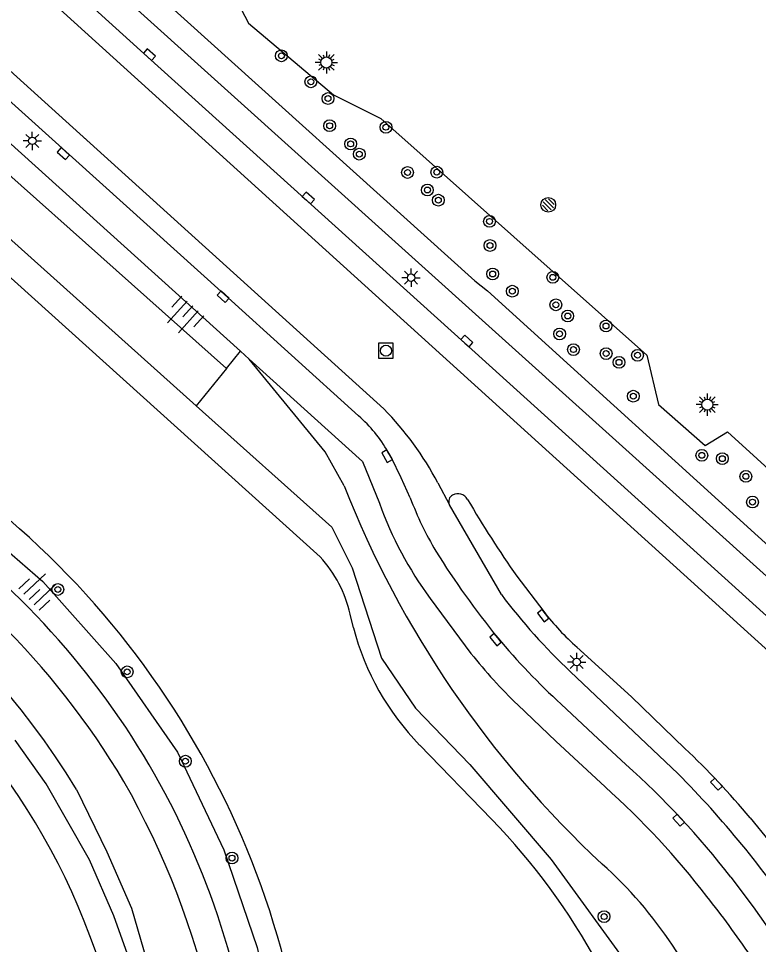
# Model space of a CAD drawing. Extents: x 128000 to 131008, y 398996 to 402500.
# Drawn here: x 128713.2 to 128763.3, y 399751.6 to 399814.3 of the extents above; entities that cross this region are included whole.
import ezdxf

# ---------------------------------------------------------------- set-up
doc = ezdxf.new("R2010")
doc.units = 0
for name, color, linetype in [('bs-afsc-poort', 7, 'Continuous'), ('bs-symb-sproeier', 7, 'Continuous'), ('bs-symb-veldverlichting', 7, 'Continuous'), ('gg-afsc-hekwerk', 7, 'Continuous'), ('gg-knt-BGT kruinlijn', 7, 'Continuous'), ('gg-knt-onverhard', 7, 'Continuous'), ('gg-knt-verharding', 7, 'Continuous'), ('gg-knt-verharding nz', 7, 'Continuous'), ('gg-kntw-beschoeiing', 7, 'Continuous'), ('gt-grn-groengrens', 7, 'Continuous'), ('gt-symb-boom', 7, 'Continuous'), ('gt-symb-kolk', 7, 'Continuous'), ('gt-symb-lichtmast', 7, 'Continuous'), ('gt-symb-rioolschacht', 7, 'Continuous'), ('gt-symb-talud symbool', 7, 'Continuous')]:
    doc.layers.add(name, color=color, linetype=linetype)

# ---------------------------------------------------------------- blocks, each defined once
blk = doc.blocks.new('gt0-KOLK')
at = {"layer": 'gt-symb-kolk'}
blk.add_lwpolyline([(0, 0), (0.375, 0), (0.375, 0.4), (-0.375, 0.4), (-0.375, 0), (0, 0)], dxfattribs=at)
blk = doc.blocks.new('gt0-BOOM')
at = {"layer": 'gt-symb-boom'}
for radius in [0.4, 0.2]:
    blk.add_circle((0, 0), radius, dxfattribs=at)
blk = doc.blocks.new('bs0-SPROEIER')
at = {"layer": 'bs-symb-sproeier'}
for p, q in [((-0.345, 0.203), (0.203, -0.345)), ((-0.212, 0.354), (0.345, -0.203)), ((0.025, 0.399), (0.399, 0.025)), ((-0.399, -0.025), (-0.025, -0.399))]:
    blk.add_line(p, q, dxfattribs=at)
blk.add_circle((0, 0), 0.5, dxfattribs=at)
blk = doc.blocks.new('bs0-VELDV')
at = {"layer": 'bs-symb-veldverlichting'}
for p, q in [((0, 0.75), (0, 0.375)), ((-0.375, 0), (-0.75, 0)), ((-0.53, 0.53), (-0.265, 0.265)), ((-0.346, 0.144), (-0.52, 0.215)), ((-0.215, 0.52), (-0.144, 0.346)), ((0.215, 0.52), (0.144, 0.346)), ((0.265, 0.265), (0.53, 0.53)), ((0.346, 0.144), (0.52, 0.215)), ((0.375, 0), (0.75, 0)), ((-0.265, -0.265), (-0.53, -0.53)), ((-0.346, -0.144), (-0.52, -0.215)), ((-0.144, -0.346), (-0.215, -0.52)), ((0, -0.375), (0, -0.75)), ((0.144, -0.346), (0.215, -0.52)), ((0.265, -0.265), (0.53, -0.53)), ((0.346, -0.144), (0.52, -0.215))]:
    blk.add_line(p, q, dxfattribs=at)
blk.add_circle((0, 0), 0.375, dxfattribs=at)
blk = doc.blocks.new('gt0-LMAST')
at = {"layer": 'gt-symb-lichtmast'}
for p, q in [((-0.182, 0.173), (-0.447, 0.438)), ((-0.005, 0.246), (-0.005, 0.621)), ((0.172, 0.173), (0.437, 0.438)), ((-0.255, -0.004), (-0.63, -0.004)), ((-0.182, -0.181), (-0.447, -0.446)), ((-0.005, -0.254), (-0.005, -0.629)), ((0.437, -0.446), (0.172, -0.181)), ((0.245, -0.004), (0.62, -0.004))]:
    blk.add_line(p, q, dxfattribs=at)
blk.add_circle((-0.005, -0.004), 0.25, dxfattribs=at)
blk = doc.blocks.new('gt0-RS')
at = {"layer": 'gt-symb-rioolschacht'}
blk.add_lwpolyline([(-0.5, -0.5), (0.5, -0.5), (0.5, 0.5), (-0.5, 0.5)], close=True, dxfattribs=at)
blk.add_circle((0, 0), 0.375, dxfattribs=at)
blk = doc.blocks.new('gt0-TALUD_1')
at = {"layer": 'gt-symb-talud symbool'}
for p, q in [((-1, -1), (-1, 0)), ((-0.5, -2), (-0.5, 0)), ((0.5, -2), (0.5, 0)), ((1, -1), (1, 0)), ((0, -1), (0, 0))]:
    blk.add_line(p, q, dxfattribs=at)

msp = doc.modelspace()

# ---------------------------------------------------------------- linework, layer by layer
at = {"layer": 'bs-afsc-poort'}
msp.add_line((128744.108, 399796.546), (128744.95, 399795.854), dxfattribs=at)
at = {"layer": 'gg-afsc-hekwerk'}
for p, q in [((128705.711, 399831.133), (128744.108, 399796.546)), ((128744.108, 399796.546), (128744.95, 399795.854)), ((128744.95, 399795.854), (128779.721, 399764.32))]:
    msp.add_line(p, q, dxfattribs=at)
at = {"layer": 'gg-knt-BGT kruinlijn'}
for points in [[(128735.237, 399782.645), (128733.961, 399784.961), (128728.802, 399791.236)], [(128717.1, 399762.062), (128719.151, 399757.84), (128720.819, 399754.024), (128721.851, 399750.527), (128722.725, 399746.473), (128722.991, 399741.182)]]:
    msp.add_lwpolyline(points, dxfattribs=at)
for centre, radius, start, end in [((128673.788, 399735.959), 50.57, 31.07634, 125.96293), ((128800.545, 399808.44), 70.218, 201.55284, 227.08402), ((128733.843, 399735.854), 28.366, 18.77127, 48.24773)]:
    msp.add_arc(centre, radius, start, end, dxfattribs=at)
at = {"layer": 'gg-knt-onverhard'}
for centre, radius, start, end in [((128674.279, 399735.294), 53.525, 30.69949, 89.42625), ((128675.295, 399736.331), 54.171, 11.24549, 62.21061), ((128672.076, 399735.086), 55.533, 355.24117, 29.72319)]:
    msp.add_arc(centre, radius, start, end, dxfattribs=at)
at = {"layer": 'gg-knt-verharding'}
for p, q in [((128769.516, 399771.429), (128699.295, 399834.712)), ((128728.217, 399791.764), (128728.802, 399791.236)), ((128746.94, 399776.527), (128748.767, 399774.126)), ((128741.074, 399775.019), (128743.838, 399771.282)), ((128757.866, 399763.159), (128750.582, 399770.049))]:
    msp.add_line(p, q, dxfattribs=at)
for points in [[(128785.835, 399756.084), (128785.087, 399756.746), (128782.828, 399759.015), (128779.784, 399762.012), (128778.603, 399762.939), (128777.39, 399763.821), (128773.545, 399766.063), (128771.097, 399767.793), (128768.66, 399769.546), (128767.86, 399770.223), (128743.427, 399792.309), (128721.91, 399811.713), (128710.425, 399822.108), (128673.531, 399855.369), (128660.498, 399867.093), (128650.444, 399876.198)], [(128736.218, 399787.38), (128727.12, 399795.603), (128668.02, 399848.876), (128654.991, 399860.583), (128644.597, 399869.999)], [(128653.384, 399859.274), (128695.025, 399821.721), (128728.217, 399791.764)], [(128728.802, 399791.236), (128736.48, 399784.306), (128737.63, 399781.46)], [(128739.725, 399781.827), (128739.11, 399783.198), (128738.445, 399784.546), (128738.212, 399784.952)], [(128745.899, 399775.278), (128742.383, 399781.355), (128742.38, 399781.361)], [(128758.327, 399764.856), (128754.716, 399768.337), (128751.024, 399771.714)], [(128752.924, 399762.252), (128749.589, 399765.347), (128747.004, 399767.802)], [(128754.333, 399763.765), (128752.118, 399765.809), (128749.946, 399767.851)], [(128762.756, 399760.148), (128764.041, 399758.562), (128765.266, 399756.929), (128766.156, 399755.703)], [(128761.455, 399756.129), (128762.968, 399754.119), (128764.416, 399752.063)]]:
    msp.add_lwpolyline(points, dxfattribs=at)
for centre, radius, start, end in [((128730.16, 399780.372), 9.263, 29.63064, 49.1586), ((128742.811, 399781.587), 0.486, 116.22123, 207.63742), ((128742.948, 399781.352), 0.757, 29.55491, 117.70283), ((128761.571, 399790.12), 25.459, 199.88601, 216.38079), ((128760.004, 399789.344), 21.627, 200.339, 210.96056), ((128805.668, 399817.845), 71.806, 210.19871, 215.12792), ((128790.32, 399808.695), 57.588, 211.95342, 219.14223), ((128778.615, 399799.866), 40.925, 216.92735, 226.76678), ((128762.478, 399784.693), 17.31, 217.62348, 228.57374), ((128781.993, 399802.752), 47.382, 219.92412, 227.44056), ((128772.389, 399794.076), 36.534, 218.60328, 225.9867), ((128722.325, 399726.55), 52.569, 39.72627, 46.77574), ((128716.661, 399721.489), 56.626, 37.71506, 48.29549), ((128705.356, 399711.627), 73.572, 34.35196, 44.46131), ((128716.178, 399721.189), 55.104, 37.60775, 48.17606), ((128704.219, 399710.718), 70.975, 34.40037, 38.41231)]:
    msp.add_arc(centre, radius, start, end, dxfattribs=at)
at = {"layer": 'gg-knt-verharding nz'}
msp.add_line((128741.589, 399782.847), (128742.38, 399781.361), dxfattribs=at)
for points in [[(128766.672, 399769.029), (128698.656, 399830.629), (128649.3, 399875.229)], [(128645.585, 399871.096), (128697.399, 399824.514), (128737.927, 399787.86)]]:
    msp.add_lwpolyline(points, dxfattribs=at)
msp.add_arc((128722.709, 399772.899), 21.34, 27.78457, 44.51174, dxfattribs=at)
at = {"layer": 'gg-kntw-beschoeiing'}
for p, q in [((128733.621, 399777.829), (128654.954, 399848.757)), ((128735.87, 399773.018), (128735.65, 399773.94)), ((128745.239, 399760.05), (128740.36, 399765.08))]:
    msp.add_line(p, q, dxfattribs=at)
for centre, radius, start, end in [((128674.129, 399735.634), 58.946, 0.40655, 112.41329), ((128727.389, 399772.104), 8.462, 12.53092, 42.57369), ((128753.214, 399777.59), 17.937, 194.76654, 224.22138), ((128713.015, 399728.764), 44.913, 342.28274, 44.15382)]:
    msp.add_arc(centre, radius, start, end, dxfattribs=at)
at = {"layer": 'gt-grn-groengrens'}
for q in [(128728.217, 399791.764), (128725.213, 399788.073)]:
    msp.add_line((128727.265, 399790.602), q, dxfattribs=at)
for points in [[(128727.265, 399790.602), (128680.292, 399832.445), (128648.853, 399861.735)], [(128722.004, 399853.588), (128707.13, 399835.407), (128708.003, 399832.982), (128727.301, 399816.776), (128728.758, 399813.996), (128734.525, 399809.137), (128737.731, 399807.543), (128755.768, 399791.502), (128756.543, 399788.165), (128759.709, 399785.381), (128761.227, 399786.309), (128785.848, 399763.908)], [(128725.213, 399788.073), (128712.478, 399799.472), (128655.209, 399850.534)], [(128652.44, 399788.437), (128655.402, 399789.732), (128662.448, 399791.559), (128668.798, 399792.777), (128676.017, 399793.212), (128683.063, 399792.429), (128690.195, 399791.037), (128697.85, 399787.993), (128703.503, 399784.861), (128709.592, 399780.686), (128714.811, 399776.163), (128719.769, 399770.596), (128723.944, 399764.595), (128727.075, 399757.984), (128729.337, 399751.373), (128730.468, 399746.328), (128731.424, 399740.327), (128731.772, 399733.107), (128730.816, 399726.41), (128729.337, 399719.103), (128726.554, 399711.71)], [(128725.213, 399788.073), (128734.4, 399779.849), (128735.78, 399777.09), (128737.773, 399770.958), (128740.073, 399767.585), (128743.752, 399763.752), (128749.271, 399757.314), (128754.636, 399749.955), (128757.071, 399742.984)], [(128723.061, 399739.415), (128722.45, 399743.07), (128721.744, 399746.778), (128720.776, 399750.269), (128719.635, 399753.51), (128717.981, 399757.305), (128715.032, 399762.453), (128712.938, 399765.415)]]:
    msp.add_lwpolyline(points, dxfattribs=at)
msp.add_arc((128674.029, 399735.601), 46.994, 220.56597, 102.61993, dxfattribs=at)

# ---------------------------------------------------------------- block references
at = {"layer": 'bs-symb-sproeier'}
msp.add_blockref('bs0-SPROEIER', (128749.077, 399801.686), dxfattribs=at)
at = {"layer": 'bs-symb-veldverlichting'}
for p in [(128734.035, 399811.334), (128759.854, 399788.147)]:
    msp.add_blockref('bs0-VELDV', p, dxfattribs=at)
at = {"layer": 'gt-symb-boom'}
for p in [(128730.987, 399811.785), (128732.984, 399810.025), (128734.148, 399808.889), (128734.256, 399807.046), (128738.071, 399806.944), (128735.682, 399805.813), (128736.267, 399805.122), (128739.537, 399803.88), (128741.522, 399803.9), (128740.884, 399802.692), (128741.626, 399802.001), (128745.095, 399800.564), (128745.125, 399798.931), (128745.307, 399797.003), (128749.385, 399796.776), (128746.639, 399795.834), (128749.591, 399794.914), (128750.398, 399794.156), (128752.991, 399793.478), (128749.844, 399792.941), (128750.784, 399791.878), (128752.999, 399791.608), (128753.874, 399791.014), (128755.129, 399791.495), (128754.841, 399788.719), (128759.486, 399784.711), (128760.877, 399784.49), (128762.472, 399783.287), (128762.921, 399781.546), (128752.859, 399753.455)]:
    msp.add_blockref('gt0-BOOM', p, dxfattribs=at)
for p, rotation in [((128715.832, 399775.623), -26.10382499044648), ((128720.533, 399770.039), -26.103824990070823), ((128724.481, 399763.984), -26.103824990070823), ((128727.641, 399757.421), -26.10382499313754)]:
    msp.add_blockref('gt0-BOOM', p, dxfattribs=dict(at, rotation=rotation))
at = {"layer": 'gt-symb-kolk'}
for p, rotation in [((128721.91, 399811.713), -42.03700047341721), ((128716.342, 399805.312), 137.91141736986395), ((128732.682, 399802.001), -42.048398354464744), ((128726.905, 399795.313), -42.04255015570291), ((128743.427, 399792.309), -42.111378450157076), ((128738.328, 399784.749), 119.81494947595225), ((128748.884, 399773.976), 127.91249246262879), ((128745.656, 399772.343), 129.00891484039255), ((128760.622, 399762.562), 133.1509179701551), ((128758.061, 399760.121), 133.15091796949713)]:
    msp.add_blockref('gt0-KOLK', p, dxfattribs=dict(at, rotation=rotation))
at = {"layer": 'gt-symb-lichtmast'}
for p in [(128714.109, 399806.023), (128739.783, 399796.755), (128751.009, 399770.712)]:
    msp.add_blockref('gt0-LMAST', p, dxfattribs=at)
at = {"layer": 'gt-symb-rioolschacht'}
msp.add_blockref('gt0-RS', (128738.074, 399791.803), dxfattribs=at)
at = {"layer": 'gt-symb-talud symbool'}
for p, xscale, yscale, rotation in [((128724.981, 399794.832), 0.999804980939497, 0.9998049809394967, -41.99999127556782), ((128713.882, 399774.941), 0.9995223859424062, 0.999522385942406, 133.41898922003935)]:
    msp.add_blockref('gt0-TALUD_1', p, dxfattribs=dict(at, xscale=xscale, yscale=yscale, rotation=rotation))

doc.saveas('drawing.dxf')
